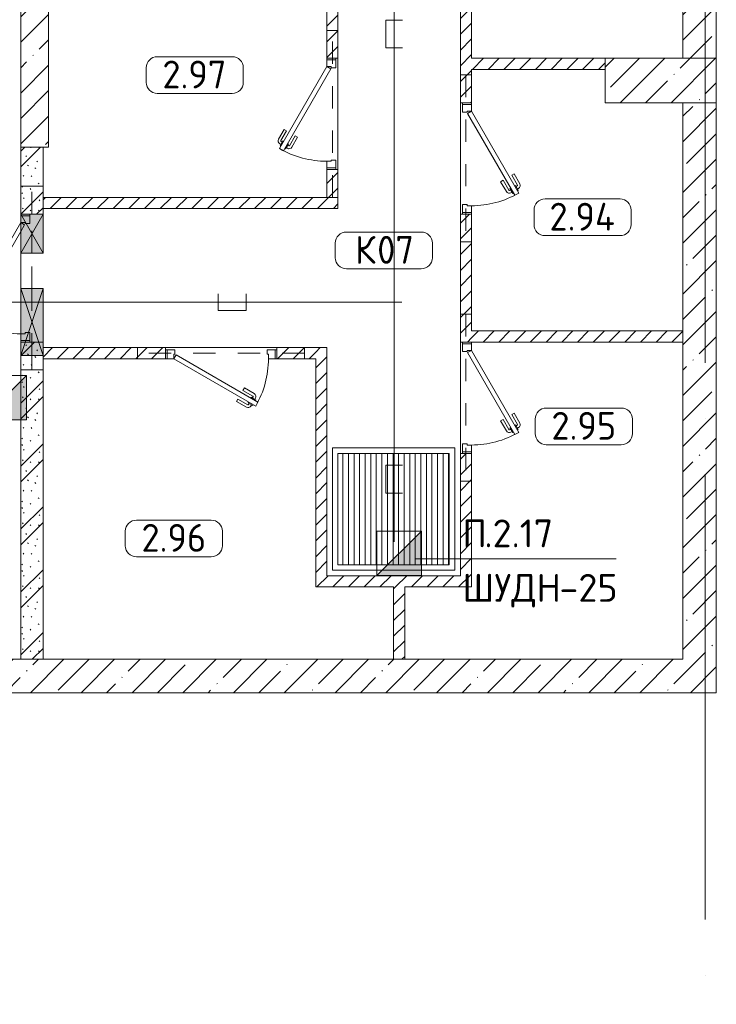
# Model space of a CAD drawing. Header units: millimetres. Extents: x -32229 to 291619, y -13689 to 125138.
# Tile 462 of 565: x 120545 to 126805, y 52150 to 60997. Entities that reach past the tile are written whole.
import ezdxf

# ---------------------------------------------------------------- set-up
doc = ezdxf.new("R2010")
doc.units = ezdxf.units.MM
doc.linetypes.add('3_ Штрих_ 1 х 1 мм', pattern=[400, 200, -200])
doc.linetypes.add('ADSK_Линия сетки', pattern=[5000, 4000, -500, 0, -500])
for name, color, linetype, lineweight in [('A-____-NOTE-TEXT', 7, 'Continuous', 18), ('A-AREA-____-IDEN', 7, 'Continuous', 9), ('A-DETL-____-THIN', 7, 'Continuous', 9), ('A-DOOR-____-MCUT', 7, 'Continuous', 9), ('A-DOOR-____-OTLN', 7, 'Continuous', 18), ('A-DOOR-FRAM-MCUT', 7, 'Continuous', 9), ('A-FLOR-____-OTLN', 7, 'Continuous', 18), ('A-GLAZ-____-MCUT', 7, 'Continuous', 9), ('A-GLAZ-____-OTLN', 7, 'Continuous', 18), ('A-WALL-____-MCUT', 7, 'Continuous', 40), ('A-WALL-____-PATT', 7, 'Continuous', 40), ('G-____-____-TEXT', 7, 'Continuous', 9), ('I-WALL-____-MCUT', 7, 'Continuous', 40), ('M-EQPM-____-OTLN', 7, 'Continuous', 18), ('S-BEAM-____-OTLN', 7, 'Continuous', 18), ('S-COLS-____-MCUT', 7, 'Continuous', 40), ('S-COLS-____-OTLN', 7, 'Continuous', 18), ('S-GRID-____-OTLN', 7, 'Continuous', 9)]:
    doc.layers.add(name, color=color, linetype=linetype, lineweight=lineweight)
doc.layers.add('A-DETL-____-OTLN', color=7, linetype='Continuous', lineweight=9, true_color=0x00a600)
doc.styles.add('GOST Common_9', font='GOST_Common.ttf', dxfattribs={"height": 250})
doc.styles.add('ISOCPEUR', font='isocpeur.ttf', dxfattribs={"height": 250})
pattern_1 = [(45, (0, 0), (-70.71068, 70.71068), [])]
pattern_2 = [(45, (0, 0), (-228.0985, 228.0985), []), (45, (228.1, 0), (-228.0985, 228.0985), [403.225, -80.645, 6.706, -73.939])]

# ---------------------------------------------------------------- blocks, each defined once
blk = doc.blocks.new('АР_Дверь однопольная - 1000х2100h_850__Кладовая-4627048--02 ЭМ')
at = {"layer": 'A-DOOR-____-MCUT', "color": 253, "lineweight": 13, "true_color": 0xaaaaaa}
for p, q in [((311.1, 475), (-425, 50)), ((331.1, 440.4), (311.1, 475)), ((-405, 15.4), (331.1, 440.4)), ((-425, 50), (-405, 15.4))]:
    blk.add_line(p, q, dxfattribs=at)
at = {"layer": 'A-DOOR-____-OTLN', "color": 253, "lineweight": 5, "true_color": 0xaaaaaa}
for p, q in [((138.9, 433.3), (227.7, 484.6)), ((151.4, 411.7), (240.2, 462.9)), ((285.5, 469.4), (242.2, 444.4)), ((242.2, 444.4), (246.2, 437.5)), ((253, 450.7), (247, 461.1)), ((274.6, 463.2), (268.6, 473.6)), ((289.5, 462.5), (285.5, 469.4)), ((151.4, 411.7), (138.9, 433.3)), ((196.4, 333.7), (285.2, 385)), ((208.9, 312.1), (297.7, 363.3)), ((270.2, 395.9), (266.2, 402.9)), ((313.5, 420.9), (270.2, 395.9)), ((281, 402.2), (287, 391.8)), ((302.6, 414.7), (308.7, 404.3)), ((309.5, 427.9), (313.5, 420.9)), ((196.4, 333.7), (208.9, 312.1))]:
    blk.add_line(p, q, dxfattribs=at)
for centre, radius, start, end in [((242.7, 458.6), 30, 30, 120), ((242.7, 458.6), 4.99, 30, 120), ((-425, 50), 850, 360, 30), ((282.7, 389.3), 4.99, 300, 30), ((282.7, 389.3), 30, 300, 30)]:
    blk.add_arc(centre, radius, start, end, dxfattribs=at)
at = {"layer": 'A-DOOR-FRAM-MCUT', "color": 253, "lineweight": 13, "true_color": 0xaaaaaa}
for p, q in [((-485, 50), (-500, 50)), ((-425, 50), (-485, 50)), ((-485, 50), (-485, -30)), ((-425, 10), (-425, 50)), ((-415, 10), (-425, 10)), ((-415, -30), (-415, 10)), ((425, 10), (415, 10)), ((415, 10), (415, -30)), ((485, 50), (425, 50)), ((425, 50), (425, 10)), ((485, -30), (485, 50)), ((485, 50), (500, 50)), ((-485, -30), (-500, -30)), ((-485, -30), (-415, -30)), ((415, -30), (485, -30)), ((485, -30), (500, -30))]:
    blk.add_line(p, q, dxfattribs=at)
blk = doc.blocks.new('АР_Дверь однопольная - 1150х2100h_кл_ коридор-4724467--02 ЭМ')
at = {"layer": 'A-DOOR-____-MCUT', "color": 253, "lineweight": 13, "true_color": 0xaaaaaa}
for p, q in [((-366, 600), (-386, 565.4)), ((-386, 565.4), (420, 100)), ((500, 100), (-366, 600)), ((420, 100), (480, 65.4)), ((480, 65.4), (500, 100))]:
    blk.add_line(p, q, dxfattribs=at)
at = {"layer": 'A-DOOR-____-OTLN', "color": 253, "lineweight": 5, "true_color": 0xaaaaaa}
for p, q in [((-364.4, 552.9), (-368.4, 545.9)), ((-368.4, 545.9), (-325.1, 520.9)), ((-357.5, 539.7), (-363.6, 529.3)), ((-344.4, 587.5), (-340.4, 594.4)), ((-340.4, 594.4), (-297.1, 569.4)), ((-329.5, 588.2), (-323.5, 598.6)), ((-307.9, 575.7), (-301.9, 586.1)), ((-297.1, 569.4), (-301.1, 562.5)), ((-206.3, 536.7), (-295.1, 587.9)), ((-193.8, 558.3), (-282.6, 609.6)), ((-206.3, 536.7), (-193.8, 558.3)), ((-263.8, 437.1), (-352.6, 488.3)), ((-335.9, 527.2), (-341.9, 516.8)), ((-251.3, 458.7), (-340.1, 510)), ((-325.1, 520.9), (-321.1, 527.9)), ((-251.3, 458.7), (-263.8, 437.1))]:
    blk.add_line(p, q, dxfattribs=at)
for centre, radius, start, end in [((500, 100), 1000, 150, 180), ((-297.6, 583.6), 30, 60, 150), ((-297.6, 583.6), 4.99, 60, 150), ((-337.6, 514.3), 30, 150, 240), ((-337.6, 514.3), 4.99, 150, 240)]:
    blk.add_arc(centre, radius, start, end, dxfattribs=at)
at = {"layer": 'A-DOOR-FRAM-MCUT', "color": 253, "lineweight": 13, "true_color": 0xaaaaaa}
for p, q in [((-560, 100), (-575, 100)), ((-500, 100), (-560, 100)), ((-560, 100), (-560, 20)), ((-500, 60), (-500, 100)), ((560, 100), (500, 100)), ((500, 100), (500, 60)), ((560, 20), (560, 100)), ((560, 100), (575, 100)), ((-560, 20), (-575, 20)), ((-560, 20), (-490, 20)), ((-490, 60), (-500, 60)), ((-490, 20), (-490, 60)), ((500, 60), (490, 60)), ((490, 60), (490, 20)), ((490, 20), (560, 20)), ((560, 20), (575, 20))]:
    blk.add_line(p, q, dxfattribs=at)
blk = doc.blocks.new('АР_Дверь однопольная - 1000х2100h_850__Кладовая-4711580--02 ЭМ')
at = {"layer": 'A-DOOR-____-MCUT', "color": 253, "lineweight": 13, "true_color": 0xaaaaaa}
for p, q in [((-311.1, 475), (-331.1, 440.4)), ((425, 50), (-311.1, 475)), ((-331.1, 440.4), (405, 15.4)), ((405, 15.4), (425, 50))]:
    blk.add_line(p, q, dxfattribs=at)
at = {"layer": 'A-DOOR-____-OTLN', "color": 253, "lineweight": 5, "true_color": 0xaaaaaa}
for p, q in [((-289.5, 462.5), (-285.5, 469.4)), ((-285.5, 469.4), (-242.2, 444.4)), ((-274.6, 463.2), (-268.6, 473.6)), ((-253, 450.7), (-247, 461.1)), ((-242.2, 444.4), (-246.2, 437.5)), ((-151.4, 411.7), (-240.2, 462.9)), ((-138.9, 433.3), (-227.7, 484.6)), ((-309.5, 427.9), (-313.5, 420.9)), ((-313.5, 420.9), (-270.2, 395.9)), ((-302.6, 414.7), (-308.7, 404.3)), ((-208.9, 312.1), (-297.7, 363.3)), ((-281, 402.2), (-287, 391.8)), ((-196.4, 333.7), (-285.2, 385)), ((-270.2, 395.9), (-266.2, 402.9)), ((-151.4, 411.7), (-138.9, 433.3)), ((-196.4, 333.7), (-208.9, 312.1))]:
    blk.add_line(p, q, dxfattribs=at)
for centre, radius, start, end in [((425, 50), 850, 150, 180), ((-242.7, 458.6), 30, 60, 150), ((-242.7, 458.6), 4.99, 60, 150), ((-282.7, 389.3), 30, 150, 240), ((-282.7, 389.3), 4.99, 150, 240)]:
    blk.add_arc(centre, radius, start, end, dxfattribs=at)
at = {"layer": 'A-DOOR-FRAM-MCUT', "color": 253, "lineweight": 13, "true_color": 0xaaaaaa}
for p, q in [((-485, 50), (-500, 50)), ((-425, 50), (-485, 50)), ((-485, 50), (-485, -30)), ((-425, 10), (-425, 50)), ((-415, 10), (-425, 10)), ((-415, -30), (-415, 10)), ((425, 10), (415, 10)), ((415, 10), (415, -30)), ((485, 50), (425, 50)), ((425, 50), (425, 10)), ((485, -30), (485, 50)), ((485, 50), (500, 50)), ((-485, -30), (-500, -30)), ((-485, -30), (-415, -30)), ((415, -30), (485, -30)), ((485, -30), (500, -30))]:
    blk.add_line(p, q, dxfattribs=at)
blk = doc.blocks.new('АР_Приямок - ПР-1_1100х1100 х50-V65--02 ЭМ')
at = {"layer": 'M-EQPM-____-OTLN', "lineweight": 5, "true_color": 0xaaaaaa}
h = blk.add_hatch(dxfattribs=at)
h.set_pattern_fill('FP_31', color=253, style=0, pattern_type=2)
h.set_pattern_definition([(90, (0, 0), (-50, 3e-15), [])])
h.paths.add_polyline_path([(1050, -500), (1050, 500), (50, 500), (50, -500), (659.094588, -500)])
at = {"layer": 'M-EQPM-____-OTLN', "color": 253, "lineweight": 13, "true_color": 0xaaaaaa}
for p, q in [((0, -550), (0, 550)), ((0, 550), (1100, 550)), ((1100, 550), (1100, -550)), ((1100, -550), (0, -550))]:
    blk.add_line(p, q, dxfattribs=at)
blk = doc.blocks.new('АР_Отверстие прямоугольное - ОВВ-3621250--02 ЭМ')
at = {"layer": 'A-GLAZ-____-OTLN', "lineweight": 13, "true_color": 0xf0f0f0}
blk.add_hatch(color=7, dxfattribs=at).paths.add_polyline_path([(-50, 100), (-50, -100), (300, -100), (300, 100)])
at = {"layer": 'A-GLAZ-____-MCUT', "color": 253, "lineweight": 13, "true_color": 0xaaaaaa}
for p, q in [((-50, 100), (-50, -100)), ((300, 100), (300, -100))]:
    blk.add_line(p, q, dxfattribs=at)
at = {"layer": 'A-GLAZ-____-OTLN', "color": 253, "lineweight": 5, "true_color": 0xaaaaaa}
for p, q in [((300, 100), (-50, -100)), ((-50, 100), (300, -100))]:
    blk.add_line(p, q, dxfattribs=at)
at = {"layer": 'A-GLAZ-____-OTLN', "color": 253, "lineweight": 13, "true_color": 0xaaaaaa}
for p, q in [((300, 100), (-50, 100)), ((-50, 100), (-50, -100)), ((300, -100), (300, 100)), ((-50, -100), (300, -100))]:
    blk.add_line(p, q, dxfattribs=at)
blk = doc.blocks.new('АР_Отверстие прямоугольное - АПТ-3883435--02 ЭМ')
at = {"layer": 'A-GLAZ-____-OTLN', "lineweight": 13, "true_color": 0xf0f0f0}
blk.add_hatch(color=7, dxfattribs=at).paths.add_polyline_path([(-175, -100), (425, -100), (425, 100), (-175, 100)])
at = {"layer": 'A-GLAZ-____-MCUT', "color": 253, "lineweight": 13, "true_color": 0xaaaaaa}
for p, q in [((-175, 100), (-175, -100)), ((425, 100), (425, -100))]:
    blk.add_line(p, q, dxfattribs=at)
at = {"layer": 'A-GLAZ-____-OTLN', "color": 253, "lineweight": 5, "true_color": 0xaaaaaa}
for p, q in [((425, 100), (-175, -100)), ((-175, 100), (425, -100))]:
    blk.add_line(p, q, dxfattribs=at)
at = {"layer": 'A-GLAZ-____-OTLN', "color": 253, "lineweight": 13, "true_color": 0xaaaaaa}
for p, q in [((425, 100), (-175, 100)), ((-175, 100), (-175, -100)), ((425, -100), (425, 100)), ((-175, -100), (425, -100))]:
    blk.add_line(p, q, dxfattribs=at)
blk = doc.blocks.new('АР_Перемычка - 100_Уx1_75x5__250-250-6683530--02 ЭМ')
at = {"layer": 'S-BEAM-____-OTLN', "color": 9, "linetype": '3_ Штрих_ 1 х 1 мм', "lineweight": 15, "true_color": 0xc4c4c4}
for p, q in [((-750, 50), (-750, -50)), ((750, 50), (750, -50)), ((-750, 0), (750, 0))]:
    blk.add_line(p, q, dxfattribs=at)
blk = doc.blocks.new('АР_Перемычка - 200_Уx2_75x5__250-250-V89--02 ЭМ')
at = {"layer": 'S-BEAM-____-OTLN', "color": 9, "linetype": '3_ Штрих_ 1 х 1 мм', "lineweight": 15, "true_color": 0xc4c4c4}
for p, q in [((-825, 100), (-825, -100)), ((825, 100), (825, -100)), ((-825, 0), (-694.9, 0)), ((-694.9, 0), (-94.9, 0)), ((-94.9, 0), (225.1, 0)), ((225.1, 0), (575.1, 0)), ((575.1, 0), (825, 0))]:
    blk.add_line(p, q, dxfattribs=at)
blk = doc.blocks.new('Наметкина 10_РД_АР_П_отсоединено_rvt-1--02 ЭМ')
at = {"layer": 'A-WALL-____-PATT', "lineweight": 5, "true_color": 0xaaaaaa}
h = blk.add_hatch(dxfattribs=at)
h.set_pattern_fill('FP_3', color=253, style=0, pattern_type=2)
h.set_pattern_definition(pattern_2)
h.paths.add_polyline_path([(120555.3, 59850), (120805.3, 59850), (120805.3, 73300), (120555.3, 73300), (120555.3, 60742.1)])
h = blk.add_hatch(dxfattribs=at)
h.set_pattern_fill('FP_2', color=253, style=0, pattern_type=2)
h.set_pattern_definition(pattern_1)
h.paths.add_polyline_path([(123405.3, 59300), (123405.3, 59650), (123305.3, 59650), (123305.3, 59300)])
h.paths.add_polyline_path([(123305.3, 60650), (123405.3, 60650), (123405.3, 61850), (123305.3, 61850), (123305.3, 60742.1)])
h.paths.add_polyline_path([(123405.3, 62850), (123405.3, 64250), (123305.3, 64250), (123305.3, 62850)])
h.paths.add_polyline_path([(123405.3, 65250), (123405.3, 66050), (123305.3, 66050), (123305.3, 65250)])
h.paths.add_polyline_path([(123305.3, 67050), (123405.3, 67050), (123405.3, 67900), (123305.3, 67900), (123305.3, 67193.2)])
h.paths.add_polyline_path([(123405.3, 68900), (123405.3, 69590), (123305.3, 69590), (123305.3, 68900)])
h.paths.add_polyline_path([(123405.3, 70590), (123405.3, 71690), (123305.3, 71690), (123305.3, 70590)])
h.paths.add_polyline_path([(123305.3, 72690), (123405.3, 72690), (123405.3, 73254), (123397.7, 73254), (123397.7, 73295.5), (123312.9, 73295.5), (123312.9, 73254), (123305.3, 73254)])
h = blk.add_hatch(dxfattribs=at)
h.set_pattern_fill('FP_2', color=253, style=0, pattern_type=2)
h.set_pattern_definition(pattern_1)
h.paths.add_polyline_path([(124605.3, 56000), (124605.3, 57100), (124505.3, 57100), (124505.3, 56000)])
h.paths.add_polyline_path([(124526.8, 58100), (124605.3, 58100), (124605.3, 59250), (124505.3, 59250), (124505.3, 58100)])
h.paths.add_polyline_path([(124605.3, 60250), (124605.3, 61850), (124505.3, 61850), (124505.3, 60250), (124526.8, 60250)])
h.paths.add_polyline_path([(124526.8, 62850), (124605.3, 62850), (124605.3, 64250), (124505.3, 64250), (124505.3, 62850)])
h.paths.add_polyline_path([(124505.3, 65250), (124605.3, 65250), (124605.3, 66050), (124505.3, 66050)])
h.paths.add_polyline_path([(124526.8, 67050), (124605.3, 67050), (124605.3, 67900), (124505.3, 67900), (124505.3, 67050)])
h.paths.add_polyline_path([(124605.3, 68900), (124605.3, 69630), (124505.3, 69630), (124505.3, 68900), (124526.8, 68900)])
h.paths.add_polyline_path([(124505.3, 70630), (124605.3, 70630), (124605.3, 71710), (124505.3, 71710), (124505.3, 71494)])
h.paths.add_polyline_path([(124505.3, 72710), (124605.3, 72710), (124605.3, 73254), (124597.7, 73254), (124597.7, 73295.5), (124512.9, 73295.5), (124512.9, 73254), (124505.3, 73254)])
h = blk.add_hatch(dxfattribs=at)
h.set_pattern_fill('FP_3', color=253, style=0, pattern_type=2)
h.set_pattern_definition(pattern_2)
h.paths.add_polyline_path([(126805.3, 60650), (126805.3, 65740), (126505.3, 65740), (126505.3, 60650)])
h = blk.add_hatch(dxfattribs=at)
h.set_pattern_fill('FP_2', color=253, style=0, pattern_type=2)
h.set_pattern_definition(pattern_1)
h.paths.add_polyline_path([(125805.3, 60550), (125805.3, 60650), (124605.3, 60650), (124605.3, 60550)])
h = blk.add_hatch(dxfattribs=at)
h.set_pattern_fill('FP_3', color=253, style=0, pattern_type=2)
h.set_pattern_definition(pattern_2)
h.paths.add_polyline_path([(126805.3, 55250), (126805.3, 60250), (126505.3, 60250), (126505.3, 55250)])
h = blk.add_hatch(dxfattribs=at)
h.set_pattern_fill('FP_1', color=253, style=0, pattern_type=2)
h.set_pattern_definition([(135, (300.56, 377.28), (-565.6854, 6e-14), [10, -790]), (135, (349.8, 474.73), (-565.6854, 6e-14), [10, -790]), (135, (423.93, 473.06), (-565.6854, 6e-14), [10, -790]), (135, (229.92, 447.9), (-565.6854, 6e-14), [10, -790]), (135, (155.08, 447.9), (-565.6854, 6e-14), [10, -790]), (135, (114.9, 369.03), (-565.6854, 6e-14), [10, -790]), (135, (132.43, 285.8), (-565.6854, 6e-14), [10, -790]), (135, (214.66, 322), (-565.6854, 6e-14), [10, -790]), (135, (198.16, 261.88), (-565.6854, 6e-14), [10, -790]), (135, (45.2, 272.9), (-565.6854, 6e-14), [10, -790]), (135, (42.32, 336.16), (-565.6854, 6e-14), [10, -790]), (135, (92.26, 192.24), (-565.6854, 6e-14), [10, -790]), (135, (7.07, 149.2), (-565.6854, 6e-14), [10, -790]), (135, (80.6, 95.1), (-565.6854, 6e-14), [10, -790]), (135, (79.53, 36.94), (-565.6854, 6e-14), [10, -790]), (135, (153.87, 74.56), (-565.6854, 6e-14), [10, -790]), (135, (228.35, 124.8), (-565.6854, 6e-14), [10, -790]), (135, (279.75, 180.4), (-565.6854, 6e-14), [10, -790]), (135, (282.9, 31.63), (-565.6854, 6e-14), [10, -790]), (135, (377.38, 53.45), (-565.6854, 6e-14), [10, -790]), (135, (352.28, 102.7), (-565.6854, 6e-14), [10, -790]), (135, (354.05, 0), (-565.6854, 6e-14), [10, -790]), (135, (553.23, 16.45), (-565.6854, 6e-14), [10, -790]), (135, (542.38, 63.45), (-565.6854, 6e-14), [10, -790]), (135, (536.58, 239.3), (-565.6854, 6e-14), [10, -790]), (135, (475.85, 203.9), (-565.6854, 6e-14), [10, -790]), (135, (475.85, 316.54), (-565.6854, 6e-14), [10, -790]), (135, (520.8, 408.7), (-565.6854, 6e-14), [10, -790]), (135, (551.1, 470.8), (-565.6854, 6e-14), [10, -790]), (135, (235.25, 537.93), (-565.6854, 6e-14), [10, -790]), (135, (407.25, 547.65), (-565.6854, 6e-14), [10, -790]), (135, (94.5, 558.6), (-565.6854, 6e-14), [10, -790]), (135, (46.4, 532.3), (-565.6854, 6e-14), [10, -790]), (135, (85.56, 465.04), (-565.6854, 6e-14), [10, -790]), (135, (355.53, 181.14), (-565.6854, 6e-14), [10, -790]), (135, (362.23, 243.6), (-565.6854, 6e-14), [10, -790]), (135, (413.45, 344.1), (-565.6854, 6e-14), [10, -790]), (135, (286.3, 273.25), (-565.6854, 6e-14), [10, -790]), (135, (423.02, 263.72), (-565.6854, 6e-14), [10, -790]), (135, (162.94, 190.2), (-565.6854, 6e-14), [10, -790]), (135, (470.25, 120.93), (-565.6854, 6e-14), [10, -790]), (135, (484.48, 9.78), (-565.6854, 6e-14), [10, -790]), (45, (0, 212.13), (-565.6854, 0), []), (45, (212.13, 0), (-565.6854, 0), []), (45, (353.55, 0), (-565.6854, 0), []), (45, (0, 353.55), (-565.6854, 0), [])])
h.paths.add_polyline_path([(120755.3, 55250), (120755.3, 58099.9), (120555.3, 58099.9), (120555.3, 55250)])
h.paths.add_polyline_path([(120755.3, 59249.9), (120755.3, 59850.1), (120555.3, 59850.1), (120555.3, 59249.9)])
h = blk.add_hatch(dxfattribs=at)
h.set_pattern_fill('FP_2', color=253, style=0, pattern_type=2)
h.set_pattern_definition(pattern_1)
h.paths.add_polyline_path([(123305.3, 59300), (123305.3, 59400), (120755.3, 59400), (120755.3, 59300), (121864.9, 59300)])
h = blk.add_hatch(dxfattribs=at)
h.set_pattern_fill('FP_2', color=253, style=0, pattern_type=2)
h.set_pattern_definition(pattern_1)
h.paths.add_polyline_path([(126505.3, 58100), (126505.3, 58200), (124605.3, 58200), (124605.3, 58100)])
h = blk.add_hatch(dxfattribs=at)
h.set_pattern_fill('FP_2', color=253, style=0, pattern_type=2)
h.set_pattern_definition(pattern_1)
h.paths.add_polyline_path([(120755.3, 57950), (121855.3, 57950), (121855.3, 58050), (120755.3, 58050), (120755.3, 57980)])
h.paths.add_polyline_path([(123205.3, 57950), (123205.3, 58050), (122855.3, 58050), (122855.3, 57950)])
h = blk.add_hatch(dxfattribs=at)
h.set_pattern_fill('FP_2', color=253, style=0, pattern_type=2)
h.set_pattern_definition(pattern_1)
h.paths.add_polyline_path([(123205.3, 56000), (123305.3, 56000), (123305.3, 58050), (123205.3, 58050), (123205.3, 56441.4)])
h = blk.add_hatch(dxfattribs=at)
h.set_pattern_fill('FP_2', color=253, style=0, pattern_type=2)
h.set_pattern_definition(pattern_1)
h.paths.add_polyline_path([(124005.3, 55900), (124605.3, 55900), (124605.3, 56000), (123205.3, 56000), (123205.3, 55900), (123905.3, 55900)])
h = blk.add_hatch(dxfattribs=at)
h.set_pattern_fill('FP_2', color=253, style=0, pattern_type=2)
h.set_pattern_definition(pattern_1)
h.paths.add_polyline_path([(124005.3, 55250), (124005.3, 55900), (123905.3, 55900), (123905.3, 55250)])
h = blk.add_hatch(dxfattribs=at)
h.set_pattern_fill('FP_3', color=253, style=0, pattern_type=2)
h.set_pattern_definition(pattern_2)
h.paths.add_polyline_path([(126805.3, 54950), (126805.3, 55250), (120255.3, 55250), (120255.3, 54950), (121864.9, 54950)])
at = {"layer": 'S-COLS-____-OTLN', "lineweight": 5, "true_color": 0xaaaaaa}
h = blk.add_hatch(dxfattribs=at)
h.set_pattern_fill('FP_3', color=253, style=0, pattern_type=2)
h.set_pattern_definition(pattern_2)
h.paths.add_polyline_path([(126805.3, 60250), (126805.3, 60650), (125805.3, 60650), (125805.3, 60250)])
at = {"layer": 'A-FLOR-____-OTLN', "color": 253, "lineweight": 13, "true_color": 0xaaaaaa}
for p, q in [((123405.3, 60650), (123405.3, 59650)), ((123405.3, 59650), (123405.3, 60650)), ((124505.3, 59250), (124505.3, 60250)), ((124505.3, 60250), (124505.3, 59250)), ((120555.3, 59249.9), (120555.3, 59234.9)), ((120555.3, 59234.9), (120555.3, 59249.9)), ((120555.3, 59094.9), (120555.3, 58900)), ((120555.3, 58900), (120555.3, 59094.9)), ((120555.3, 58900), (120555.3, 58580)), ((120555.3, 58580), (120555.3, 58900)), ((120555.3, 58580), (120555.3, 58174.9)), ((120555.3, 58174.9), (120555.3, 58580)), ((120555.3, 58114.9), (120555.3, 58100)), ((120555.3, 58099.9), (120555.3, 58114.9)), ((120555.3, 58100), (120755.3, 58100)), ((121855.3, 58050), (122855.3, 58050)), ((122855.3, 58050), (121855.3, 58050)), ((124505.3, 57100), (124505.3, 58100)), ((124505.3, 58100), (124505.3, 57100)), ((123405.3, 56100), (123405.3, 57100)), ((123405.3, 57100), (124405.3, 57100)), ((124405.3, 57100), (124405.3, 56100)), ((124405.3, 56100), (123405.3, 56100))]:
    blk.add_line(p, q, dxfattribs=at)
at = {"layer": 'A-WALL-____-MCUT', "color": 253, "lineweight": 13, "true_color": 0xaaaaaa}
for p, q in [((120555.3, 73300), (120555.3, 59850)), ((120805.3, 59850), (120805.3, 73300)), ((126505.3, 65740), (126505.3, 60650)), ((126805.3, 60650), (126805.3, 65740)), ((126505.3, 60650), (126805.3, 60650)), ((126505.3, 60250), (126505.3, 55250)), ((126805.3, 60250), (126505.3, 60250)), ((126805.3, 55250), (126805.3, 60250)), ((120555.3, 59850), (120805.3, 59850)), ((126505.3, 55250), (120255.3, 55250)), ((126805.3, 54950), (126805.3, 55250)), ((120255.3, 54950), (126805.3, 54950))]:
    blk.add_line(p, q, dxfattribs=at)
at = {"layer": 'A-WALL-____-MCUT', "color": 253, "lineweight": 15, "true_color": 0xaaaaaa}
for p, q in [((120755.3, 59400), (120755.3, 59300)), ((120755.3, 59300), (120755.3, 59400)), ((120755.3, 58050), (120755.3, 57980)), ((120755.3, 57980), (120755.3, 58050)), ((120755.3, 57980), (120755.3, 57950)), ((120755.3, 57950), (120755.3, 57980))]:
    blk.add_line(p, q, dxfattribs=at)
at = {"layer": 'I-WALL-____-MCUT', "color": 253, "lineweight": 13, "true_color": 0xaaaaaa}
for p, q in [((123405.3, 60650), (123405.3, 61850)), ((124505.3, 61850), (124505.3, 60250)), ((124605.3, 60650), (124605.3, 61850)), ((123305.3, 61200), (123305.3, 60650)), ((123305.3, 60650), (123405.3, 60650)), ((125805.3, 60650), (124605.3, 60650)), ((125805.3, 60550), (125805.3, 60650)), ((124605.3, 60550), (125805.3, 60550)), ((124605.3, 60250), (124605.3, 60550)), ((124505.3, 60250), (124605.3, 60250)), ((120555.3, 59850.1), (120555.3, 59250)), ((120755.3, 59850.1), (120555.3, 59850.1)), ((120755.3, 59400), (120755.3, 59850.1)), ((123305.3, 59650), (123305.3, 59400)), ((123405.3, 59650), (123305.3, 59650)), ((123405.3, 59300), (123405.3, 59650)), ((123305.3, 59400), (120755.3, 59400)), ((120755.3, 59300), (123305.3, 59300)), ((120755.3, 59250), (120755.3, 59300)), ((123305.3, 59300), (123405.3, 59300)), ((120555.3, 59249.9), (120755.3, 59249.9)), ((124505.3, 59250), (124505.3, 58100)), ((124605.3, 59250), (124505.3, 59250)), ((124605.3, 58200), (124605.3, 59250)), ((126505.3, 58200), (124605.3, 58200)), ((126505.3, 58100), (126505.3, 58200)), ((120555.3, 58099.9), (120555.3, 57980)), ((120755.3, 58099.9), (120555.3, 58099.9)), ((120755.3, 58050), (120755.3, 58099.9)), ((121855.3, 58050), (120755.3, 58050)), ((121855.3, 57950), (121855.3, 58050)), ((123205.3, 58050), (122855.3, 58050)), ((122855.3, 58050), (122855.3, 57950)), ((123305.3, 58050), (123205.3, 58050)), ((123305.3, 56000), (123305.3, 58050)), ((124505.3, 58100), (124605.3, 58100)), ((124605.3, 58100), (126505.3, 58100)), ((120555.3, 57980), (120555.3, 55250)), ((120755.3, 57950), (121855.3, 57950)), ((120755.3, 55250), (120755.3, 57950)), ((122855.3, 57950), (123205.3, 57950)), ((123205.3, 57950), (123205.3, 56000)), ((124505.3, 57100), (124505.3, 56000)), ((124605.3, 57100), (124505.3, 57100)), ((124605.3, 56000), (124605.3, 57100)), ((123205.3, 56000), (123205.3, 55900)), ((124505.3, 56000), (123305.3, 56000)), ((124605.3, 55900), (124605.3, 56000)), ((123205.3, 55900), (123905.3, 55900)), ((123905.3, 55900), (123905.3, 55250)), ((124005.3, 55900), (124605.3, 55900)), ((124005.3, 55250), (124005.3, 55900)), ((120555.3, 55250), (120755.3, 55250)), ((123905.3, 55250), (124005.3, 55250))]:
    blk.add_line(p, q, dxfattribs=at)
at = {"layer": 'S-COLS-____-MCUT', "color": 253, "lineweight": 15, "true_color": 0xaaaaaa}
for p, q in [((126805.3, 60650), (125805.3, 60650)), ((125805.3, 60650), (125805.3, 60250)), ((126805.3, 60250), (126805.3, 60650)), ((125805.3, 60250), (126805.3, 60250))]:
    blk.add_line(p, q, dxfattribs=at)
at = {"layer": 'A-DOOR-____-OTLN', "color": 253, "lineweight": 13, "true_color": 0xaaaaaa}
for name, p, rotation in [('АР_Дверь однопольная - 1000х2100h_850__Кладовая-4711580--02 ЭМ', (123355.3, 60150), 90), ('АР_Дверь однопольная - 1000х2100h_850__Кладовая-4627048--02 ЭМ', (124555.3, 59750), 270), ('АР_Дверь однопольная - 1150х2100h_кл_ коридор-4724467--02 ЭМ', (120655.3, 58674.9), 89.9999999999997), ('АР_Дверь однопольная - 1000х2100h_850__Кладовая-4627048--02 ЭМ', (124555.3, 57600), 270), ('АР_Дверь однопольная - 1000х2100h_850__Кладовая-4711580--02 ЭМ', (122355.3, 58000), 180)]:
    blk.add_blockref(name, p, dxfattribs=dict(at, rotation=rotation))
at = {"layer": 'A-GLAZ-____-OTLN', "color": 253, "lineweight": 13, "true_color": 0xaaaaaa}
for name, p, rotation in [('АР_Отверстие прямоугольное - ОВВ-3621250--02 ЭМ', (120655.3, 59200), 269.9999999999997), ('АР_Отверстие прямоугольное - АПТ-3883435--02 ЭМ', (120655.3, 58155), 89.9999999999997)]:
    blk.add_blockref(name, p, dxfattribs=dict(at, rotation=rotation))
at = {"layer": 'M-EQPM-____-OTLN', "color": 253, "lineweight": 13, "true_color": 0xaaaaaa}
blk.add_blockref('АР_Приямок - ПР-1_1100х1100 х50-V65--02 ЭМ', (123355.3, 56600), dxfattribs=at)
at = {"layer": 'S-BEAM-____-OTLN', "color": 253, "lineweight": 13, "true_color": 0xaaaaaa}
for name, p, rotation in [('АР_Перемычка - 100_Уx1_75x5__250-250-6683530--02 ЭМ', (123355.3, 60150), 90), ('АР_Перемычка - 100_Уx1_75x5__250-250-6683530--02 ЭМ', (124555.3, 59750), 270), ('АР_Перемычка - 200_Уx2_75x5__250-250-V89--02 ЭМ', (120655.3, 58674.9), 89.9999999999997), ('АР_Перемычка - 100_Уx1_75x5__250-250-6683530--02 ЭМ', (124555.3, 57600), 270), ('АР_Перемычка - 100_Уx1_75x5__250-250-6683530--02 ЭМ', (122355.3, 58000), 180)]:
    blk.add_blockref(name, p, dxfattribs=dict(at, rotation=rotation))
blk = doc.blocks.new('Марка помещения 2 - Марка помещения 2-1605974--02 ЭМ')
at = {"layer": 'A-AREA-____-IDEN', "color": 253, "true_color": 0xaaaaaa}
for p, q in [((-1.797, 0.841), (1.569, 0.841)), ((-2.297, -0.309), (-2.297, 0.341)), ((2.069, 0.341), (2.069, -0.309)), ((1.569, -0.809), (-1.797, -0.809))]:
    blk.add_line(p, q, dxfattribs=at)
for centre, start, end in [((-1.797, 0.341), 90, 180), ((1.569, 0.341), 0, 90), ((-1.797, -0.309), 180, 270), ((1.569, -0.309), 270, 360)]:
    blk.add_arc(centre, 0.5, start, end, dxfattribs=at)
blk = doc.blocks.new('УГО_Шкаф - УГО_Шкаф-2925116--02 ЭМ')
at = {"layer": 'A-____-NOTE-TEXT', "lineweight": 9, "true_color": 0x0000ff}
blk.add_hatch(color=5, dxfattribs=at).paths.add_polyline_path([(1, 2), (1, 0), (-1, 0)])
at = {"layer": 'A-____-NOTE-TEXT', "color": 5, "lineweight": 9, "true_color": 0x0000ff}
for p, q in [((-1, 0), (-1, 2)), ((-1, 2), (1, 2)), ((1, 2), (-1, 0)), ((1, 0), (1, 2)), ((1, 0), (1, 2)), ((1, 0), (-1, 0)), ((-1, 0), (1, 0))]:
    blk.add_line(p, q, dxfattribs=at)

msp = doc.modelspace()

# ---------------------------------------------------------------- linework, layer by layer
at = {"layer": 'A-DETL-____-OTLN', "color": 5, "true_color": 0x0000ff}
for p, q in [((123909.7, 56304.1), (123909.7, 80524.7)), ((123984.7, 60993.4), (123834.7, 60993.4)), ((123834.7, 60993.4), (123834.7, 60743.4)), ((123834.7, 60743.4), (123984.7, 60743.4)), ((122330, 58535), (122330, 58385)), ((122580, 58385), (122580, 58535)), ((118347.7, 58460), (123980.3, 58460)), ((122330, 58385), (122580, 58385)), ((123984.7, 56993.4), (123834.7, 56993.4)), ((123834.7, 56993.4), (123834.7, 56743.4)), ((123834.7, 56743.4), (123984.7, 56743.4))]:
    msp.add_line(p, q, dxfattribs=at)
at = {"layer": 'A-DETL-____-THIN'}
msp.add_line((125905.3, 56152.6), (124105.3, 56152.6), dxfattribs=at)
at = {"layer": 'S-GRID-____-OTLN', "color": 253, "linetype": 'ADSK_Линия сетки', "true_color": 0xaaaaaa}
msp.add_line((126705.3, -12088.9), (126705.3, 125138.4), dxfattribs=at)

# ---------------------------------------------------------------- block references
at = {"lineweight": 5}
msp.add_blockref('Наметкина 10_РД_АР_П_отсоединено_rvt-1--02 ЭМ', (0, 0), dxfattribs=at)
at = {"layer": 'A-____-NOTE-TEXT', "color": 5, "lineweight": 9, "true_color": 0x0000ff, "xscale": 200, "yscale": 200, "zscale": 200}
for p in [(120405.3, 57400), (123955.3, 56002.6)]:
    msp.add_blockref('УГО_Шкаф - УГО_Шкаф-2925116--02 ЭМ', p, dxfattribs=at)
at = {"layer": 'A-AREA-____-IDEN', "color": 253, "true_color": 0xaaaaaa, "xscale": 199.9999999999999, "yscale": 199.9999999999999, "zscale": 199.9999999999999}
for p in [(122141, 60495.6), (125626.5, 59218), (123840.1, 58920.2), (125637, 57339), (121953.1, 56332.3)]:
    msp.add_blockref('Марка помещения 2 - Марка помещения 2-1605974--02 ЭМ', p, dxfattribs=at)

# ---------------------------------------------------------------- texts
at = {"layer": 'A-AREA-____-IDEN', "color": 253, "true_color": 0xaaaaaa, "char_height": 250, "attachment_point": 1, "style": 'GOST Common_9'}
for s, insert, width in [('2.97', (121827.5, 60629.3), 769.62), ('2.94', (125306, 59351.7), 785.654), ('\\fGOST Common|b0|i0|c204|p34|;К', (123559.6, 59054), 240.506), ('07', (123758, 59054), 448.945), ('2.95', (125323.5, 57472.7), 769.62), ('2.96', (121639.6, 56466), 769.62)]:
    msp.add_mtext(s, dxfattribs=dict(at, insert=insert, width=width))
at = {"layer": 'G-____-____-TEXT', "char_height": 250, "attachment_point": 1, "style": 'ISOCPEUR'}
for s, insert, width in [('\\fISOCPEUR|b0|i0|c204|p34|;П', (124522.4, 56506.2), 240.506), ('.2.17', (124720.9, 56506.2), 753.586), ('ШУДН', (124522.4, 56016.7), 1058.227), ('-25', (125395.5, 56016.7), 625.316)]:
    msp.add_mtext(s, dxfattribs=dict(at, insert=insert, width=width))

doc.saveas('drawing.dxf')
